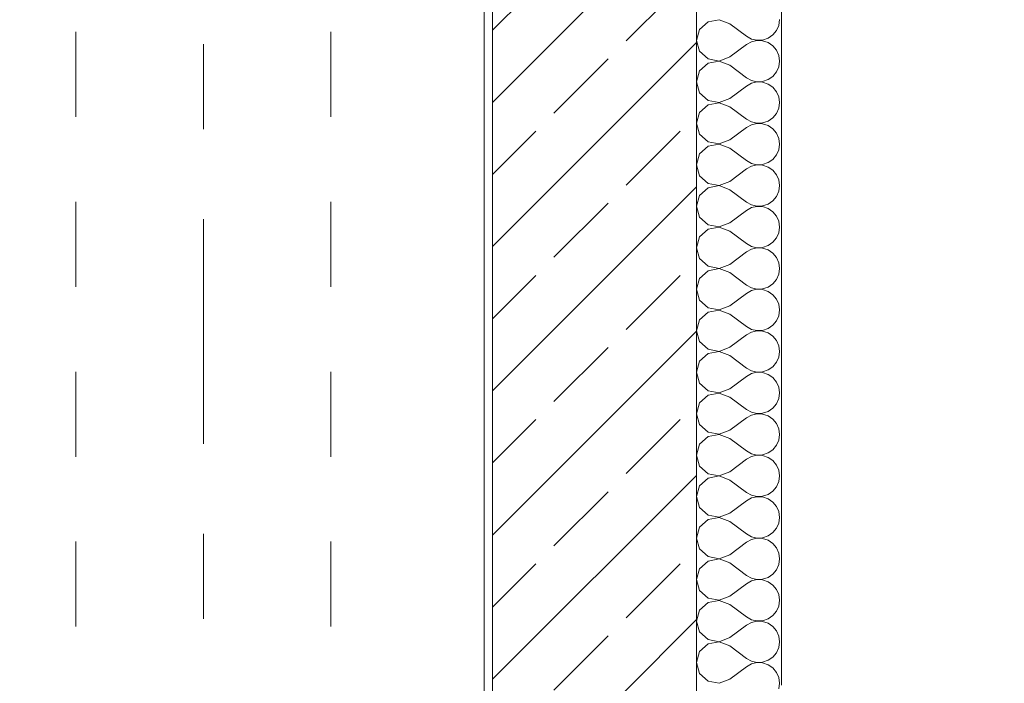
# Model space of a CAD drawing. Header units: metres. Extents: x -3.6 to 84.5, y -11 to 16.8.
# Tile 694 of 1056: x 54.314 to 55.472, y -1.647 to -0.866. Entities that reach past the tile are written whole.
import ezdxf

# ---------------------------------------------------------------- set-up
doc = ezdxf.new("R2010")
doc.units = ezdxf.units.M
doc.header["$MEASUREMENT"] = 0
for name, pattern in [('Strichlinie doppelt', [0.546806, 0.264583, -0.105833, 0.070556, -0.105833]), ('Untersicht', [0.1, 0.075, -0.025]), ('Wipeout_Contour', [1, 0, -1])]:
    doc.linetypes.add(name, pattern=pattern)
for name, color, linetype in [('152 - Bemaßung_ Beschriftung.Ausbau', 7, 'Continuous'), ('301 - Elemente.Linie', 7, 'Continuous'), ('302 - Elemente.Schraffur', 7, 'Continuous'), ('451 - Universal.Achsen Raster', 7, 'Continuous'), ('603 - Struktur.Bodenplatte_ Decke Roh', 7, 'Continuous')]:
    doc.layers.add(name, color=color, linetype=linetype)
doc.styles.add('ERSTELLTER_STIL_2', font='txt')
doc.dimstyles.new('ERSTELLTER_STIL__3', dxfattribs={"dimtxt": 0.1, "dimasz": 0.0532, "dimexe": 0.18, "dimexo": 0.0625, "dimgap": 0, "dimtad": 1, "dimtih": 1, "dimtoh": 1, "dimzin": 0, "dimdsep": 46, "dimtxsty": 'ERSTELLTER_STIL_2', "dimblk": 'ARROWHEAD_2', "dimblk1": 'ARROWHEAD_2', "dimblk2": 'ARROWHEAD_2', "dimcen": 0.09, "dimse1": 1, "dimse2": 1, "dimclrd": 7, "dimclre": 7, "dimclrt": 7, "dimazin": 0, "dimtfac": 1, "dimtdec": 4, "dimtmove": 0, "dimatfit": 3, "dimfxl": 1, "dimtolj": 1, "dimtzin": 0, "dimarcsym": 0})

# ---------------------------------------------------------------- blocks, each defined once
blk = doc.blocks.new('*X2')
at = {"layer": '302 - Elemente.Schraffur', "color": 7, "linetype": 'Continuous', "lineweight": 5}
for p, q in [((55.1235, -0.8684), (55.1136, -0.8774)), ((55.1366, -0.8659), (55.1235, -0.8684)), ((55.149, -0.8707), (55.1366, -0.8659)), ((55.2067, -0.8725), (55.2076, -0.8658)), ((55.1136, -0.8774), (55.11, -0.8902)), ((55.149, -0.8707), (55.1685, -0.8853)), ((55.1997, -0.8838), (55.2039, -0.8786)), ((55.2039, -0.8786), (55.2067, -0.8725)), ((55.11, -0.8902), (55.1136, -0.903)), ((55.1685, -0.8853), (55.1744, -0.8886)), ((55.1744, -0.8886), (55.181, -0.8901)), ((55.181, -0.8903), (55.1744, -0.8918)), ((55.181, -0.8901), (55.1877, -0.8898)), ((55.1877, -0.8906), (55.181, -0.8903)), ((55.1877, -0.8898), (55.1941, -0.8876)), ((55.1941, -0.8928), (55.1877, -0.8906)), ((55.1941, -0.8876), (55.1997, -0.8838)), ((55.1136, -0.903), (55.1235, -0.912)), ((55.149, -0.9097), (55.1685, -0.8951)), ((55.1744, -0.8918), (55.1685, -0.8951)), ((55.1997, -0.8966), (55.1941, -0.8928)), ((55.2039, -0.9018), (55.1997, -0.8966)), ((55.2067, -0.9079), (55.2039, -0.9018)), ((55.1235, -0.912), (55.1366, -0.9145)), ((55.1366, -0.9147), (55.1235, -0.9172)), ((55.1366, -0.9145), (55.149, -0.9097)), ((55.149, -0.9195), (55.1366, -0.9147)), ((55.2076, -0.9146), (55.2067, -0.9079)), ((55.2067, -0.9213), (55.2076, -0.9146)), ((55.1136, -0.9262), (55.11, -0.939)), ((55.1235, -0.9172), (55.1136, -0.9262)), ((55.149, -0.9195), (55.1685, -0.9341)), ((55.2039, -0.9274), (55.2067, -0.9213)), ((55.1685, -0.9341), (55.1744, -0.9374)), ((55.1744, -0.9374), (55.181, -0.9389)), ((55.1877, -0.9386), (55.1941, -0.9364)), ((55.1941, -0.9364), (55.1997, -0.9326)), ((55.1997, -0.9326), (55.2039, -0.9274)), ((55.11, -0.939), (55.1136, -0.9518)), ((55.149, -0.9585), (55.1685, -0.9439)), ((55.1744, -0.9406), (55.1685, -0.9439)), ((55.181, -0.9391), (55.1744, -0.9406)), ((55.181, -0.9389), (55.1877, -0.9386)), ((55.1877, -0.9394), (55.181, -0.9391)), ((55.1941, -0.9416), (55.1877, -0.9394)), ((55.1997, -0.9454), (55.1941, -0.9416)), ((55.2039, -0.9506), (55.1997, -0.9454)), ((55.1136, -0.9518), (55.1235, -0.9608)), ((55.1235, -0.9608), (55.1366, -0.9633)), ((55.1366, -0.9633), (55.149, -0.9585)), ((55.2067, -0.9567), (55.2039, -0.9506)), ((55.2076, -0.9634), (55.2067, -0.9567)), ((55.1235, -0.966), (55.1136, -0.975)), ((55.1366, -0.9635), (55.1235, -0.966)), ((55.149, -0.9683), (55.1366, -0.9635)), ((55.149, -0.9683), (55.1685, -0.9829)), ((55.2039, -0.9762), (55.2067, -0.9701)), ((55.2067, -0.9701), (55.2076, -0.9634)), ((55.1136, -0.975), (55.11, -0.9878)), ((55.1685, -0.9829), (55.1744, -0.9862)), ((55.1941, -0.9852), (55.1997, -0.9814)), ((55.1997, -0.9814), (55.2039, -0.9762)), ((55.11, -0.9878), (55.1136, -1.0006)), ((55.149, -1.0073), (55.1685, -0.9927)), ((55.1744, -0.9894), (55.1685, -0.9927)), ((55.1744, -0.9862), (55.181, -0.9877)), ((55.181, -0.9879), (55.1744, -0.9894)), ((55.181, -0.9877), (55.1877, -0.9874)), ((55.1877, -0.9882), (55.181, -0.9879)), ((55.1877, -0.9874), (55.1941, -0.9852)), ((55.1941, -0.9904), (55.1877, -0.9882)), ((55.1997, -0.9942), (55.1941, -0.9904)), ((55.2039, -0.9994), (55.1997, -0.9942)), ((55.1136, -1.0006), (55.1235, -1.0096)), ((55.1366, -1.0121), (55.149, -1.0073)), ((55.2067, -1.0055), (55.2039, -0.9994)), ((55.2076, -1.0122), (55.2067, -1.0055)), ((55.1235, -1.0148), (55.1136, -1.0238)), ((55.1235, -1.0096), (55.1366, -1.0121)), ((55.1366, -1.0123), (55.1235, -1.0148)), ((55.149, -1.0171), (55.1366, -1.0123)), ((55.149, -1.0171), (55.1685, -1.0317)), ((55.2039, -1.025), (55.2067, -1.0189)), ((55.2067, -1.0189), (55.2076, -1.0122)), ((55.1136, -1.0238), (55.11, -1.0366)), ((55.1941, -1.034), (55.1997, -1.0302)), ((55.1997, -1.0302), (55.2039, -1.025)), ((55.11, -1.0366), (55.1136, -1.0494)), ((55.149, -1.0561), (55.1685, -1.0415)), ((55.1685, -1.0317), (55.1744, -1.035)), ((55.1744, -1.0382), (55.1685, -1.0415)), ((55.1744, -1.035), (55.181, -1.0365)), ((55.181, -1.0367), (55.1744, -1.0382)), ((55.181, -1.0365), (55.1877, -1.0362)), ((55.1877, -1.037), (55.181, -1.0367)), ((55.1877, -1.0362), (55.1941, -1.034)), ((55.1941, -1.0392), (55.1877, -1.037)), ((55.1997, -1.043), (55.1941, -1.0392)), ((55.1136, -1.0494), (55.1235, -1.0584)), ((55.2039, -1.0482), (55.1997, -1.043)), ((55.2067, -1.0543), (55.2039, -1.0482)), ((55.1235, -1.0636), (55.1136, -1.0726)), ((55.1235, -1.0584), (55.1366, -1.0609)), ((55.1366, -1.0611), (55.1235, -1.0636)), ((55.1366, -1.0609), (55.149, -1.0561)), ((55.149, -1.0659), (55.1366, -1.0611)), ((55.2076, -1.061), (55.2067, -1.0543)), ((55.2067, -1.0677), (55.2076, -1.061)), ((55.1136, -1.0726), (55.11, -1.0854)), ((55.149, -1.0659), (55.1685, -1.0805)), ((55.1997, -1.079), (55.2039, -1.0738)), ((55.2039, -1.0738), (55.2067, -1.0677)), ((55.11, -1.0854), (55.1136, -1.0982)), ((55.1685, -1.0805), (55.1744, -1.0838)), ((55.1744, -1.087), (55.1685, -1.0903)), ((55.1744, -1.0838), (55.181, -1.0853)), ((55.181, -1.0855), (55.1744, -1.087)), ((55.181, -1.0853), (55.1877, -1.085)), ((55.1877, -1.0858), (55.181, -1.0855)), ((55.1877, -1.085), (55.1941, -1.0828)), ((55.1941, -1.088), (55.1877, -1.0858)), ((55.1941, -1.0828), (55.1997, -1.079)), ((55.1997, -1.0918), (55.1941, -1.088)), ((55.1136, -1.0982), (55.1235, -1.1072)), ((55.149, -1.1049), (55.1685, -1.0903)), ((55.2039, -1.097), (55.1997, -1.0918)), ((55.2067, -1.1031), (55.2039, -1.097)), ((55.1235, -1.1072), (55.1366, -1.1097)), ((55.1366, -1.1099), (55.1235, -1.1124)), ((55.1366, -1.1097), (55.149, -1.1049)), ((55.149, -1.1147), (55.1366, -1.1099)), ((55.2076, -1.1098), (55.2067, -1.1031)), ((55.2067, -1.1165), (55.2076, -1.1098)), ((55.1136, -1.1214), (55.11, -1.1342)), ((55.1235, -1.1124), (55.1136, -1.1214)), ((55.149, -1.1147), (55.1685, -1.1293)), ((55.1997, -1.1278), (55.2039, -1.1226)), ((55.2039, -1.1226), (55.2067, -1.1165)), ((55.11, -1.1342), (55.1136, -1.147)), ((55.1685, -1.1293), (55.1744, -1.1326)), ((55.1744, -1.1326), (55.181, -1.1341)), ((55.181, -1.1343), (55.1744, -1.1358)), ((55.181, -1.1341), (55.1877, -1.1338)), ((55.1877, -1.1346), (55.181, -1.1343)), ((55.1877, -1.1338), (55.1941, -1.1316)), ((55.1941, -1.1368), (55.1877, -1.1346)), ((55.1941, -1.1316), (55.1997, -1.1278)), ((55.149, -1.1537), (55.1685, -1.1391)), ((55.1744, -1.1358), (55.1685, -1.1391)), ((55.1997, -1.1406), (55.1941, -1.1368)), ((55.2039, -1.1458), (55.1997, -1.1406)), ((55.2067, -1.1519), (55.2039, -1.1458)), ((55.1136, -1.147), (55.1235, -1.156)), ((55.1235, -1.156), (55.1366, -1.1585)), ((55.1366, -1.1585), (55.149, -1.1537)), ((55.2076, -1.1586), (55.2067, -1.1519)), ((55.1235, -1.1612), (55.1136, -1.1702)), ((55.1366, -1.1587), (55.1235, -1.1612)), ((55.149, -1.1635), (55.1366, -1.1587)), ((55.149, -1.1635), (55.1685, -1.1781)), ((55.2039, -1.1714), (55.2067, -1.1653)), ((55.2067, -1.1653), (55.2076, -1.1586)), ((55.1136, -1.1702), (55.11, -1.183)), ((55.1685, -1.1781), (55.1744, -1.1814)), ((55.1877, -1.1826), (55.1941, -1.1804)), ((55.1941, -1.1804), (55.1997, -1.1766)), ((55.1997, -1.1766), (55.2039, -1.1714)), ((55.11, -1.183), (55.1136, -1.1958)), ((55.149, -1.2025), (55.1685, -1.1879)), ((55.1744, -1.1846), (55.1685, -1.1879)), ((55.1744, -1.1814), (55.181, -1.1829)), ((55.181, -1.1831), (55.1744, -1.1846)), ((55.181, -1.1829), (55.1877, -1.1826)), ((55.1877, -1.1834), (55.181, -1.1831)), ((55.1941, -1.1856), (55.1877, -1.1834)), ((55.1997, -1.1894), (55.1941, -1.1856)), ((55.2039, -1.1946), (55.1997, -1.1894)), ((55.1136, -1.1958), (55.1235, -1.2048)), ((55.1366, -1.2073), (55.149, -1.2025)), ((55.2067, -1.2007), (55.2039, -1.1946)), ((55.2076, -1.2074), (55.2067, -1.2007)), ((55.1235, -1.21), (55.1136, -1.219)), ((55.1235, -1.2048), (55.1366, -1.2073)), ((55.1366, -1.2075), (55.1235, -1.21)), ((55.149, -1.2123), (55.1366, -1.2075)), ((55.149, -1.2123), (55.1685, -1.2269)), ((55.2039, -1.2202), (55.2067, -1.2141)), ((55.2067, -1.2141), (55.2076, -1.2074)), ((55.1136, -1.219), (55.11, -1.2318)), ((55.1685, -1.2269), (55.1744, -1.2302)), ((55.1941, -1.2292), (55.1997, -1.2254)), ((55.1997, -1.2254), (55.2039, -1.2202)), ((55.11, -1.2318), (55.1136, -1.2446)), ((55.149, -1.2513), (55.1685, -1.2367)), ((55.1744, -1.2334), (55.1685, -1.2367)), ((55.1744, -1.2302), (55.181, -1.2317)), ((55.181, -1.2319), (55.1744, -1.2334)), ((55.181, -1.2317), (55.1877, -1.2314)), ((55.1877, -1.2322), (55.181, -1.2319)), ((55.1877, -1.2314), (55.1941, -1.2292)), ((55.1941, -1.2344), (55.1877, -1.2322)), ((55.1997, -1.2382), (55.1941, -1.2344)), ((55.2039, -1.2434), (55.1997, -1.2382)), ((55.1136, -1.2446), (55.1235, -1.2536)), ((55.2067, -1.2495), (55.2039, -1.2434)), ((55.2076, -1.2562), (55.2067, -1.2495)), ((55.1235, -1.2588), (55.1136, -1.2678)), ((55.1235, -1.2536), (55.1366, -1.2561)), ((55.1366, -1.2563), (55.1235, -1.2588)), ((55.1366, -1.2561), (55.149, -1.2513)), ((55.149, -1.2611), (55.1366, -1.2563)), ((55.149, -1.2611), (55.1685, -1.2757)), ((55.2067, -1.2629), (55.2076, -1.2562)), ((55.1136, -1.2678), (55.11, -1.2806)), ((55.1997, -1.2742), (55.2039, -1.269)), ((55.2039, -1.269), (55.2067, -1.2629)), ((55.11, -1.2806), (55.1136, -1.2934)), ((55.1685, -1.2757), (55.1744, -1.279)), ((55.1744, -1.2822), (55.1685, -1.2855)), ((55.1744, -1.279), (55.181, -1.2805)), ((55.181, -1.2807), (55.1744, -1.2822)), ((55.181, -1.2805), (55.1877, -1.2802)), ((55.1877, -1.281), (55.181, -1.2807)), ((55.1877, -1.2802), (55.1941, -1.278)), ((55.1941, -1.2832), (55.1877, -1.281)), ((55.1941, -1.278), (55.1997, -1.2742)), ((55.1997, -1.287), (55.1941, -1.2832)), ((55.1136, -1.2934), (55.1235, -1.3024)), ((55.149, -1.3001), (55.1685, -1.2855)), ((55.2039, -1.2922), (55.1997, -1.287)), ((55.2067, -1.2983), (55.2039, -1.2922)), ((55.1235, -1.3076), (55.1136, -1.3166)), ((55.1235, -1.3024), (55.1366, -1.3049)), ((55.1366, -1.3051), (55.1235, -1.3076)), ((55.1366, -1.3049), (55.149, -1.3001)), ((55.149, -1.3099), (55.1366, -1.3051)), ((55.2076, -1.305), (55.2067, -1.2983)), ((55.2067, -1.3117), (55.2076, -1.305)), ((55.1136, -1.3166), (55.11, -1.3294)), ((55.149, -1.3099), (55.1685, -1.3245)), ((55.1997, -1.323), (55.2039, -1.3178)), ((55.2039, -1.3178), (55.2067, -1.3117)), ((55.11, -1.3294), (55.1136, -1.3422)), ((55.1685, -1.3245), (55.1744, -1.3278)), ((55.1744, -1.331), (55.1685, -1.3343)), ((55.1744, -1.3278), (55.181, -1.3293)), ((55.181, -1.3295), (55.1744, -1.331)), ((55.181, -1.3293), (55.1877, -1.329)), ((55.1877, -1.3298), (55.181, -1.3295)), ((55.1877, -1.329), (55.1941, -1.3268)), ((55.1941, -1.332), (55.1877, -1.3298)), ((55.1941, -1.3268), (55.1997, -1.323)), ((55.1136, -1.3422), (55.1235, -1.3512)), ((55.149, -1.3489), (55.1685, -1.3343)), ((55.1997, -1.3358), (55.1941, -1.332)), ((55.2039, -1.341), (55.1997, -1.3358)), ((55.2067, -1.3471), (55.2039, -1.341)), ((55.1235, -1.3512), (55.1366, -1.3537)), ((55.1366, -1.3539), (55.1235, -1.3564)), ((55.1366, -1.3537), (55.149, -1.3489)), ((55.149, -1.3587), (55.1366, -1.3539)), ((55.2076, -1.3538), (55.2067, -1.3471)), ((55.2067, -1.3605), (55.2076, -1.3538)), ((55.1136, -1.3654), (55.11, -1.3782)), ((55.1235, -1.3564), (55.1136, -1.3654)), ((55.149, -1.3587), (55.1685, -1.3733)), ((55.2039, -1.3666), (55.2067, -1.3605)), ((55.1685, -1.3733), (55.1744, -1.3766)), ((55.1744, -1.3766), (55.181, -1.3781)), ((55.181, -1.3781), (55.1877, -1.3778)), ((55.1877, -1.3778), (55.1941, -1.3756)), ((55.1941, -1.3756), (55.1997, -1.3718)), ((55.1997, -1.3718), (55.2039, -1.3666)), ((55.11, -1.3782), (55.1136, -1.391)), ((55.149, -1.3977), (55.1685, -1.3831)), ((55.1744, -1.3798), (55.1685, -1.3831)), ((55.181, -1.3783), (55.1744, -1.3798)), ((55.1877, -1.3786), (55.181, -1.3783)), ((55.1941, -1.3808), (55.1877, -1.3786)), ((55.1997, -1.3846), (55.1941, -1.3808)), ((55.2039, -1.3898), (55.1997, -1.3846)), ((55.1136, -1.391), (55.1235, -1.4)), ((55.1235, -1.4), (55.1366, -1.4025)), ((55.1366, -1.4025), (55.149, -1.3977)), ((55.2067, -1.3959), (55.2039, -1.3898)), ((55.2076, -1.4026), (55.2067, -1.3959)), ((55.1235, -1.4052), (55.1136, -1.4142)), ((55.1366, -1.4027), (55.1235, -1.4052)), ((55.149, -1.4075), (55.1366, -1.4027)), ((55.149, -1.4075), (55.1685, -1.4221)), ((55.2039, -1.4154), (55.2067, -1.4093)), ((55.2067, -1.4093), (55.2076, -1.4026)), ((55.1136, -1.4142), (55.11, -1.427)), ((55.1685, -1.4221), (55.1744, -1.4254)), ((55.1941, -1.4244), (55.1997, -1.4206)), ((55.1997, -1.4206), (55.2039, -1.4154)), ((55.11, -1.427), (55.1136, -1.4398)), ((55.149, -1.4465), (55.1685, -1.4319)), ((55.1744, -1.4286), (55.1685, -1.4319)), ((55.1744, -1.4254), (55.181, -1.4269)), ((55.181, -1.4271), (55.1744, -1.4286)), ((55.181, -1.4269), (55.1877, -1.4266)), ((55.1877, -1.4274), (55.181, -1.4271)), ((55.1877, -1.4266), (55.1941, -1.4244)), ((55.1941, -1.4296), (55.1877, -1.4274)), ((55.1997, -1.4334), (55.1941, -1.4296)), ((55.2039, -1.4386), (55.1997, -1.4334)), ((55.1136, -1.4398), (55.1235, -1.4488)), ((55.1366, -1.4513), (55.149, -1.4465)), ((55.2067, -1.4447), (55.2039, -1.4386)), ((55.2076, -1.4514), (55.2067, -1.4447)), ((55.1235, -1.454), (55.1136, -1.463)), ((55.1235, -1.4488), (55.1366, -1.4513)), ((55.1366, -1.4515), (55.1235, -1.454)), ((55.149, -1.4563), (55.1366, -1.4515)), ((55.149, -1.4563), (55.1685, -1.4709)), ((55.2039, -1.4642), (55.2067, -1.4581)), ((55.2067, -1.4581), (55.2076, -1.4514)), ((55.1136, -1.463), (55.11, -1.4758)), ((55.1941, -1.4732), (55.1997, -1.4694)), ((55.1997, -1.4694), (55.2039, -1.4642)), ((55.11, -1.4758), (55.1136, -1.4886)), ((55.149, -1.4953), (55.1685, -1.4807)), ((55.1685, -1.4709), (55.1744, -1.4742)), ((55.1744, -1.4774), (55.1685, -1.4807)), ((55.1744, -1.4742), (55.181, -1.4757)), ((55.181, -1.4759), (55.1744, -1.4774)), ((55.181, -1.4757), (55.1877, -1.4754)), ((55.1877, -1.4762), (55.181, -1.4759)), ((55.1877, -1.4754), (55.1941, -1.4732)), ((55.1941, -1.4784), (55.1877, -1.4762)), ((55.1997, -1.4822), (55.1941, -1.4784)), ((55.2039, -1.4874), (55.1997, -1.4822)), ((55.1136, -1.4886), (55.1235, -1.4976)), ((55.2067, -1.4935), (55.2039, -1.4874)), ((55.2076, -1.5002), (55.2067, -1.4935)), ((55.1235, -1.5028), (55.1136, -1.5118)), ((55.1235, -1.4976), (55.1366, -1.5001)), ((55.1366, -1.5003), (55.1235, -1.5028)), ((55.1366, -1.5001), (55.149, -1.4953)), ((55.149, -1.5051), (55.1366, -1.5003)), ((55.149, -1.5051), (55.1685, -1.5197)), ((55.2067, -1.5069), (55.2076, -1.5002)), ((55.1136, -1.5118), (55.11, -1.5246)), ((55.1997, -1.5182), (55.2039, -1.513)), ((55.2039, -1.513), (55.2067, -1.5069)), ((55.11, -1.5246), (55.1136, -1.5374)), ((55.1685, -1.5197), (55.1744, -1.523)), ((55.1744, -1.5262), (55.1685, -1.5295)), ((55.1744, -1.523), (55.181, -1.5245)), ((55.181, -1.5247), (55.1744, -1.5262)), ((55.181, -1.5245), (55.1877, -1.5242)), ((55.1877, -1.525), (55.181, -1.5247)), ((55.1877, -1.5242), (55.1941, -1.522)), ((55.1941, -1.5272), (55.1877, -1.525)), ((55.1941, -1.522), (55.1997, -1.5182)), ((55.1997, -1.531), (55.1941, -1.5272)), ((55.1136, -1.5374), (55.1235, -1.5464)), ((55.149, -1.5441), (55.1685, -1.5295)), ((55.2039, -1.5362), (55.1997, -1.531)), ((55.2067, -1.5423), (55.2039, -1.5362)), ((55.1235, -1.5516), (55.1136, -1.5606)), ((55.1235, -1.5464), (55.1366, -1.5489)), ((55.1366, -1.5491), (55.1235, -1.5516)), ((55.1366, -1.5489), (55.149, -1.5441)), ((55.149, -1.5539), (55.1366, -1.5491)), ((55.2076, -1.549), (55.2067, -1.5423)), ((55.2067, -1.5557), (55.2076, -1.549)), ((55.1136, -1.5606), (55.11, -1.5734)), ((55.149, -1.5539), (55.1685, -1.5685)), ((55.1997, -1.567), (55.2039, -1.5618)), ((55.2039, -1.5618), (55.2067, -1.5557)), ((55.11, -1.5734), (55.1136, -1.5862)), ((55.1685, -1.5685), (55.1744, -1.5718)), ((55.1744, -1.5718), (55.181, -1.5733)), ((55.181, -1.5735), (55.1744, -1.575)), ((55.181, -1.5733), (55.1877, -1.573)), ((55.1877, -1.5738), (55.181, -1.5735)), ((55.1877, -1.573), (55.1941, -1.5708)), ((55.1941, -1.576), (55.1877, -1.5738)), ((55.1941, -1.5708), (55.1997, -1.567)), ((55.1136, -1.5862), (55.1235, -1.5952)), ((55.149, -1.5929), (55.1685, -1.5783)), ((55.1744, -1.575), (55.1685, -1.5783)), ((55.1997, -1.5798), (55.1941, -1.576)), ((55.2039, -1.585), (55.1997, -1.5798)), ((55.2067, -1.5911), (55.2039, -1.585)), ((55.1235, -1.5952), (55.1366, -1.5977)), ((55.1366, -1.5979), (55.1235, -1.6004)), ((55.1366, -1.5977), (55.149, -1.5929)), ((55.149, -1.6027), (55.1366, -1.5979)), ((55.2076, -1.5978), (55.2067, -1.5911)), ((55.2067, -1.6045), (55.2076, -1.5978)), ((55.1136, -1.6094), (55.11, -1.6222)), ((55.1235, -1.6004), (55.1136, -1.6094)), ((55.149, -1.6027), (55.1685, -1.6173)), ((55.2039, -1.6106), (55.2067, -1.6045)), ((55.1685, -1.6173), (55.1744, -1.6206)), ((55.1744, -1.6206), (55.181, -1.6221)), ((55.1877, -1.6218), (55.1941, -1.6196)), ((55.1941, -1.6196), (55.1997, -1.6158)), ((55.1997, -1.6158), (55.2039, -1.6106)), ((55.11, -1.6222), (55.1136, -1.635)), ((55.149, -1.6417), (55.1685, -1.6271)), ((55.1744, -1.6238), (55.1685, -1.6271)), ((55.181, -1.6223), (55.1744, -1.6238)), ((55.181, -1.6221), (55.1877, -1.6218)), ((55.1877, -1.6226), (55.181, -1.6223)), ((55.1941, -1.6248), (55.1877, -1.6226)), ((55.1997, -1.6286), (55.1941, -1.6248)), ((55.2039, -1.6338), (55.1997, -1.6286)), ((55.1136, -1.635), (55.1235, -1.644)), ((55.1235, -1.644), (55.1366, -1.6465)), ((55.1366, -1.6465), (55.149, -1.6417)), ((55.2067, -1.6399), (55.2039, -1.6338)), ((55.2076, -1.6466), (55.2067, -1.6399)), ((55.2067, -1.6533), (55.2076, -1.6466))]:
    blk.add_line(p, q, dxfattribs=at)
blk = doc.blocks.new('*D297')
at = {"layer": '152 - Bemaßung_ Beschriftung.Ausbau', "color": 7, "linetype": 'Continuous', "lineweight": 5}
for p, q in [((47.44, -9.1375), (47.44, -9.0325)), ((47.4602, -9.05), (47.4198, -9.12)), ((62.0552, -9.05), (62.0148, -9.12)), ((47.29, -9.085), (47.44, -9.085)), ((47.44, -9.085), (62.035, -9.085))]:
    blk.add_line(p, q, dxfattribs=at)
at = {"layer": '152 - Bemaßung_ Beschriftung.Ausbau', "color": 7, "lineweight": 5, "insert": (54.5415, -9.0844), "char_height": 0.1, "attachment_point": 7, "style": 'ERSTELLTER_STIL_2'}
blk.add_mtext('\\A1;{\\pql;\\fArial|b0|i0|c0|p38;14,59\\fArial|b0|i0|c0|p38;\\A1{\\H.66x;\\S5^  ;}}', dxfattribs=at)
blk = doc.blocks.new('ARROWHEAD_2')
at = {"color": 0, "linetype": 'Continuous', "lineweight": 0}
for p, q in [((-0.378, -0.655), (0.378, 0.655)), ((0, 0), (-1, 0))]:
    blk.add_line(p, q, dxfattribs=at)
blk = doc.blocks.new('*D298')
at = {"layer": '152 - Bemaßung_ Beschriftung.Ausbau', "color": 7, "linetype": 'Continuous', "lineweight": 5}
for p, q in [((62.035, -9.1375), (62.035, -9.0325)), ((62.0552, -9.05), (62.0148, -9.12)), ((62.2952, -9.05), (62.2548, -9.12)), ((47.44, -9.085), (62.035, -9.085)), ((62.035, -9.085), (62.275, -9.085))]:
    blk.add_line(p, q, dxfattribs=at)
at = {"layer": '152 - Bemaßung_ Beschriftung.Ausbau', "color": 7, "lineweight": 5, "insert": (62.0791, -9.065), "char_height": 0.1, "attachment_point": 7, "style": 'ERSTELLTER_STIL_2'}
blk.add_mtext('\\A1;{\\pql;\\fArial|b0|i0|c0|p38;24}', dxfattribs=at)
blk = doc.blocks.new('*D488')
at = {"layer": '152 - Bemaßung_ Beschriftung.Ausbau', "color": 7, "linetype": 'Continuous', "lineweight": 5}
for p, q in [((55.21, -10.1375), (55.21, -10.0325)), ((62.425, -10.1375), (62.425, -10.0325)), ((55.2302, -10.05), (55.1898, -10.12)), ((62.4048, -10.12), (62.4452, -10.05)), ((55.11, -10.085), (55.21, -10.085)), ((55.21, -10.085), (62.425, -10.085)), ((62.425, -10.085), (62.4593, -10.085))]:
    blk.add_line(p, q, dxfattribs=at)
at = {"layer": '152 - Bemaßung_ Beschriftung.Ausbau', "color": 7, "lineweight": 5, "char_height": 0.1, "attachment_point": 7, "style": 'ERSTELLTER_STIL_2'}
for s, insert in [('\\A1;{\\pql;\\fArial|b0|i0|c0|p38;7,21\\fArial|b0|i0|c0|p38;\\A1{\\H.66x;\\S5^  ;}}', (58.7353, -10.0844)), ('\\A1;{\\pql;\\fArial|b0|i0|c0|p38;10}', (55.2302, -10.065))]:
    blk.add_mtext(s, dxfattribs=dict(at, insert=insert))
blk = doc.blocks.new('*D524')
at = {"layer": '152 - Bemaßung_ Beschriftung.Ausbau', "color": 7, "linetype": 'Continuous', "lineweight": 5}
for p, q in [((51.96, -9.6375), (51.96, -9.5325)), ((51.9802, -9.55), (51.9398, -9.62)), ((54.4002, -9.55), (54.3598, -9.62)), ((51.81, -9.585), (51.96, -9.585)), ((51.96, -9.585), (54.38, -9.585))]:
    blk.add_line(p, q, dxfattribs=at)
at = {"layer": '152 - Bemaßung_ Beschriftung.Ausbau', "color": 7, "lineweight": 5, "insert": (53.037, -9.565), "char_height": 0.1, "attachment_point": 7, "style": 'ERSTELLTER_STIL_2'}
blk.add_mtext('\\A1;{\\pql;\\fArial|b0|i0|c0|p38;2,42}', dxfattribs=at)
blk = doc.blocks.new('*D525')
at = {"layer": '152 - Bemaßung_ Beschriftung.Ausbau', "color": 7, "linetype": 'Continuous', "lineweight": 5}
for p, q in [((54.38, -9.6375), (54.38, -9.5325)), ((54.4002, -9.55), (54.3598, -9.62)), ((54.7002, -9.55), (54.6598, -9.62)), ((51.96, -9.585), (54.38, -9.585)), ((54.38, -9.585), (54.68, -9.585))]:
    blk.add_line(p, q, dxfattribs=at)
at = {"layer": '152 - Bemaßung_ Beschriftung.Ausbau', "color": 7, "lineweight": 5, "insert": (54.4541, -9.565), "char_height": 0.1, "attachment_point": 7, "style": 'ERSTELLTER_STIL_2'}
blk.add_mtext('\\A1;{\\pql;\\fArial|b0|i0|c0|p38;30}', dxfattribs=at)
blk = doc.blocks.new('*D526')
at = {"layer": '152 - Bemaßung_ Beschriftung.Ausbau', "color": 7, "linetype": 'Continuous', "lineweight": 5}
for p, q in [((54.68, -9.6375), (54.68, -9.5325)), ((54.7002, -9.55), (54.6598, -9.62)), ((58.0002, -9.55), (57.9598, -9.62)), ((54.38, -9.585), (54.68, -9.585)), ((54.68, -9.585), (57.98, -9.585))]:
    blk.add_line(p, q, dxfattribs=at)
at = {"layer": '152 - Bemaßung_ Beschriftung.Ausbau', "color": 7, "lineweight": 5, "insert": (56.197, -9.565), "char_height": 0.1, "attachment_point": 7, "style": 'ERSTELLTER_STIL_2'}
blk.add_mtext('\\A1;{\\pql;\\fArial|b0|i0|c0|p38;3,30}', dxfattribs=at)
blk = doc.blocks.new('*D527')
at = {"layer": '152 - Bemaßung_ Beschriftung.Ausbau', "color": 7, "linetype": 'Continuous', "lineweight": 5}
for p, q in [((57.98, -9.6375), (57.98, -9.5325)), ((58.0002, -9.55), (57.9598, -9.62)), ((58.3002, -9.55), (58.2598, -9.62)), ((54.68, -9.585), (57.98, -9.585)), ((57.98, -9.585), (58.28, -9.585))]:
    blk.add_line(p, q, dxfattribs=at)
at = {"layer": '152 - Bemaßung_ Beschriftung.Ausbau', "color": 7, "lineweight": 5, "insert": (58.0541, -9.565), "char_height": 0.1, "attachment_point": 7, "style": 'ERSTELLTER_STIL_2'}
blk.add_mtext('\\A1;{\\pql;\\fArial|b0|i0|c0|p38;30}', dxfattribs=at)
blk = doc.blocks.new('*D641')
at = {"layer": '152 - Bemaßung_ Beschriftung.Ausbau', "color": 7, "linetype": 'Continuous', "lineweight": 5}
for p, q in [((54.83, -0.7175), (54.83, -0.6125)), ((54.87, -0.7175), (54.87, -0.6125)), ((54.8502, -0.63), (54.8098, -0.7)), ((54.8902, -0.63), (54.8498, -0.7)), ((54.83, -0.665), (54.87, -0.665))]:
    blk.add_line(p, q, dxfattribs=at)
blk = doc.blocks.new('*D642')
at = {"layer": '152 - Bemaßung_ Beschriftung.Ausbau', "color": 7, "linetype": 'Continuous', "lineweight": 5}
for p, q in [((54.87, -0.7175), (54.87, -0.6125)), ((55.11, -0.7175), (55.11, -0.6125)), ((54.8902, -0.63), (54.8498, -0.7)), ((55.1302, -0.63), (55.0898, -0.7)), ((54.87, -0.665), (55.11, -0.665))]:
    blk.add_line(p, q, dxfattribs=at)
at = {"color": 254, "linetype": 'Wipeout_Contour', "lineweight": 0, "ltscale": 219.982157}
blk.add_wipeout([(54.8954, -0.6638), (55.0846, -0.6638), (55.0846, -0.5263), (54.8954, -0.5263)], dxfattribs=at).dxf.layer = '152 - Bemaßung_ Beschriftung.Ausbau'
at = {"layer": '152 - Bemaßung_ Beschriftung.Ausbau', "color": 7, "lineweight": 5, "insert": (54.9141, -0.645), "char_height": 0.1, "attachment_point": 7, "style": 'ERSTELLTER_STIL_2'}
blk.add_mtext('\\A1;{\\pql;\\fArial|b0|i0|c0|p38;24}', dxfattribs=at)
blk = doc.blocks.new('*D643')
at = {"layer": '152 - Bemaßung_ Beschriftung.Ausbau', "color": 7, "linetype": 'Continuous', "lineweight": 5}
for p, q in [((55.11, -0.7175), (55.11, -0.6125)), ((55.21, -0.7175), (55.21, -0.6125)), ((55.1302, -0.63), (55.0898, -0.7)), ((55.1898, -0.7), (55.2302, -0.63)), ((55.11, -0.665), (55.21, -0.665)), ((55.21, -0.665), (55.2442, -0.665))]:
    blk.add_line(p, q, dxfattribs=at)
at = {"layer": '152 - Bemaßung_ Beschriftung.Ausbau', "color": 7, "lineweight": 5, "insert": (55.2302, -0.645), "char_height": 0.1, "attachment_point": 7, "style": 'ERSTELLTER_STIL_2'}
blk.add_mtext('\\A1;{\\pql;\\fArial|b0|i0|c0|p38;10}', dxfattribs=at)
blk = doc.blocks.new('*D644')
at = {"layer": '152 - Bemaßung_ Beschriftung.Ausbau', "color": 7, "linetype": 'Continuous', "lineweight": 5}
for p, q in [((-0.165, -10.6375), (-0.165, -10.5325)), ((62.425, -10.6375), (62.425, -10.5325)), ((-0.1448, -10.55), (-0.1852, -10.62)), ((62.4048, -10.62), (62.4452, -10.55)), ((-0.1992, -10.585), (-0.165, -10.585)), ((-0.165, -10.585), (62.425, -10.585)), ((62.425, -10.585), (62.4593, -10.585))]:
    blk.add_line(p, q, dxfattribs=at)
at = {"layer": '152 - Bemaßung_ Beschriftung.Ausbau', "color": 7, "lineweight": 5, "insert": (30.959, -10.565), "char_height": 0.1, "attachment_point": 7, "style": 'ERSTELLTER_STIL_2'}
blk.add_mtext('\\A1;{\\pql;\\fArial|b0|i0|c0|p38;62,59}', dxfattribs=at)

msp = doc.modelspace()

# ---------------------------------------------------------------- hatches: boundary and pattern name
at = {"layer": '302 - Elemente.Schraffur', "linetype": 'Continuous', "lineweight": 5}
h = msp.add_hatch(dxfattribs=at)
h.set_pattern_fill('Beton__Stahlbeton_0001', style=0, pattern_type=2)
h.set_pattern_definition([(45, (0, 0), (-0.08485281, 0.08485281), []), (45, (-0.04243, 0.04243), (-0.08485281, 0.08485281), [0.09, -0.03])])
h.paths.add_polyline_path([(53.945, 0.155), (53.85, 0.155), (53.85, 0.005), (54.87, 0.005), (54.87, -1.6589), (55.11, -1.6589), (55.11, 0.005), (55.21, 0.005), (55.21, 0.13), (55.17, 0.13), (55.17, 0.245), (53.945, 0.245)])
h = msp.add_hatch(dxfattribs=at)
h.set_pattern_fill('Gips_0001', style=0, pattern_type=2)
h.set_pattern_definition([(45, (0, 0), (-0.01767767, 0.01767767), [0, -0.025])])
h.paths.add_polyline_path([(54.86, -1.6589), (54.87, -1.6589), (54.87, 0.005), (54.86, 0.005)])

# ---------------------------------------------------------------- linework, layer by layer
at = {"layer": '301 - Elemente.Linie', "color": 7, "linetype": 'Continuous', "lineweight": 18}
msp.add_line((54.86, 0.005), (54.86, -1.6589), dxfattribs=at)
at = {"layer": '301 - Elemente.Linie', "color": 7, "linetype": 'Continuous', "lineweight": 13}
for q in [(55.21, 0.01), (55.21, -1.6489)]:
    msp.add_line((55.21, -0.9), q, dxfattribs=at)
at = {"layer": '301 - Elemente.Linie', "color": 7, "linetype": 'Untersicht', "lineweight": 13}
for p, q in [((54.38, -0.48), (54.38, -8.085)), ((54.68, -0.48), (54.68, -8.085))]:
    msp.add_line(p, q, dxfattribs=at)
at = {"layer": '301 - Elemente.Linie', "color": 7, "linetype": 'Continuous', "lineweight": 18}
msp.add_lwpolyline([(55.11, -3.15), (55.11, 0.005)], dxfattribs=at)
at = {"layer": '302 - Elemente.Schraffur', "color": 7, "linetype": 'Continuous', "lineweight": 5, "flags": 128}
msp.add_lwpolyline([(54.86, -1.6589), (54.87, -1.6589), (54.87, 0.005), (54.86, 0.005)], close=True, dxfattribs=at)
at = {"layer": '451 - Universal.Achsen Raster', "color": 160, "linetype": 'Strichlinie doppelt', "lineweight": 9, "true_color": 0x3232ff}
msp.add_line((54.53, -10.585), (54.53, 16.355), dxfattribs=at)
at = {"layer": '603 - Struktur.Bodenplatte_ Decke Roh', "color": 7, "linetype": 'Continuous', "lineweight": 18, "flags": 128}
msp.add_lwpolyline([(55.11, -8.085), (55.11, 0.005)], dxfattribs=at)

# ---------------------------------------------------------------- block references
at = {"layer": '302 - Elemente.Schraffur', "color": 7, "linetype": 'Continuous', "lineweight": 5}
msp.add_blockref('*X2', (0, 0), dxfattribs=at)

# ---------------------------------------------------------------- dimensions: what is measured, and where the dimension line sits
at = {"layer": '152 - Bemaßung_ Beschriftung.Ausbau', "color": 7, "linetype": 'Continuous', "lineweight": 5}
for base, p1, p2, picture, middle in [((62.03503, -9.085), (47.43999, 2.93566), (62.03503, 5.5375), '*D297', (54.84455, -9.015)), ((62.275, -9.085), (62.035, 5.5375), (62.275, 5.5375), '*D298', (62.1554, -9.015)), ((62.42503, -10.085), (55.20999, -8.085), (62.42503, 5.1), '*D488', (59.00026, -10.015)), ((54.38, -9.585), (51.96, 0.7), (54.38, 0.7), '*D524', (53.1668, -9.515)), ((54.68, -9.585), (54.38, 0.7), (54.68, 0.7), '*D525', (54.5303, -9.515)), ((57.98, -9.585), (54.68, 0.7), (57.98, 0.25), '*D526', (56.3268, -9.515)), ((58.28, -9.585), (57.98, 0.25), (58.28, 0.25), '*D527', (58.1303, -9.515)), ((54.87, -0.665), (54.83, -0.37), (54.87, -8.085), '*D641', (54.772, -0.595))]:
    dim = msp.add_linear_dim(base=base, p1=p1, p2=p2, dimstyle='ERSTELLTER_STIL__3', dxfattribs=at)
    dim.commit()
    dim.dimension.update_dxf_attribs({"geometry": picture, "text_midpoint": middle, "dimtype": 160})

# ---------------------------------------------------------------- next in the draw order: dimensions: what is measured, and where the dimension line sits
dim = msp.add_linear_dim(base=(55.11, -0.665), p1=(54.87, -8.085), p2=(55.11, -8.085), dimstyle='ERSTELLTER_STIL__3', dxfattribs=at)
dim.commit()
dim.dimension.update_dxf_attribs({"geometry": '*D642', "text_midpoint": (54.9903, -0.595), "dimtype": 160})

# ---------------------------------------------------------------- next in the draw order: dimensions: what is measured, and where the dimension line sits
for base, p1, p2, picture, middle in [((62.425, -10.585), (-0.165, -0.145), (62.425, 5.1), '*D644', (31.127, -10.515)), ((55.21, -0.665), (55.11, -8.085), (55.21, -8.085), '*D643', (55.3065, -0.595))]:
    dim = msp.add_linear_dim(base=base, p1=p1, p2=p2, dimstyle='ERSTELLTER_STIL__3', dxfattribs=at)
    dim.commit()
    dim.dimension.update_dxf_attribs({"geometry": picture, "text_midpoint": middle, "dimtype": 160})

doc.saveas('drawing.dxf')
